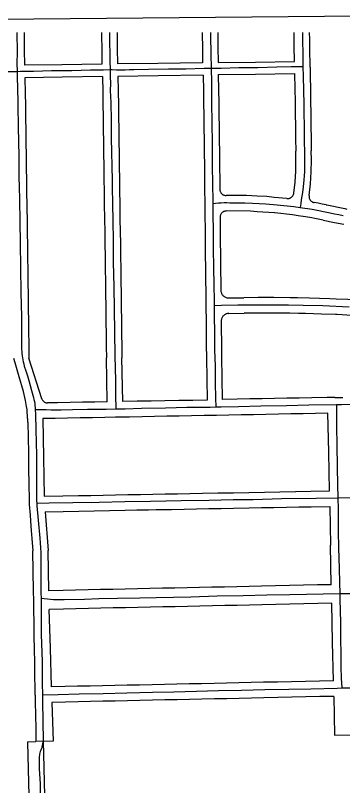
# Model space of a CAD drawing. Extents: x -2233 to 187241, y 4582 to 150524.
# Drawn here: x 105331 to 106387, y 60594 to 63077 of the extents above; entities that cross this region are included whole.
import ezdxf

# ---------------------------------------------------------------- set-up
doc = ezdxf.new("R2010")
doc.units = 0
for name, color, linetype in [('GE_X_CL_2000', 7, 'Continuous'), ('RW_X_Fee_RW', 7, 'Continuous'), ('TI_BORDER', 7, 'Continuous')]:
    doc.layers.add(name, color=color, linetype=linetype)

msp = doc.modelspace()

# ---------------------------------------------------------------- linework, layer by layer
at = {"layer": 'GE_X_CL_2000'}
for points in [[(105336, 63021.6), (105337.2, 62956.9), (105336.3, 62922.6), (105336.7, 62896.1)], [(105635.2, 63021.6), (105635.2, 63012.4), (105635.3, 62984.8), (105635.6, 62957.3), (105636.2, 62929.7), (105637.1, 62902.2)], [(105960.2, 63021.6), (105960.3, 63010.9), (105961.5, 62951.8), (105962.3, 62907.2)], [(106257.1, 63021.6), (106257.2, 63013.9), (106258.2, 62934.9), (106258.6, 62912.2)], [(105637.1, 62902.2), (105643.2, 62902.3), (105657.2, 62901.9), (105671.3, 62901.7), (105685.3, 62901.8), (105699.3, 62902.2), (105713.4, 62902.9), (105760.8, 62903.8), (105824.8, 62904.3), (105881, 62905.1), (105940.5, 62906.7), (105962.3, 62907.2)], [(105962.3, 62907.2), (105994.7, 62907.2), (106052, 62908.6), (106113.2, 62908.7), (106174.7, 62910.7), (106221.3, 62912), (106239.7, 62912.4), (106258.6, 62912.2)], [(105962.3, 62907.2), (105963.4, 62861.2), (105963.8, 62797.7), (105964.7, 62728.2), (105965.6, 62666.1), (105966.3, 62602.3), (105967.1, 62524.8), (105967.6, 62488.1), (105967.9, 62471.2)], [(106258.6, 62912.2), (106259.2, 62879.9), (106261.8, 62790.9), (106262.3, 62691.8), (106264, 62614.8), (106264, 62601.1), (106263.7, 62587.5), (106263.3, 62573.9), (106262.6, 62560.3), (106261.7, 62546.7), (106259.7, 62524.8), (106257.7, 62506), (106255.4, 62494.1), (106253.4, 62482.2), (106251.5, 62470.3), (106249.9, 62458.3)], [(105046.8, 62892.7), (105058.6, 62892.9), (105093.7, 62893.4), (105119, 62893.4), (105200.9, 62894.7), (105220.3, 62894.7), (105239.7, 62894.8), (105259.1, 62895), (105278.5, 62895.3), (105297.9, 62895.7), (105310.8, 62895.7), (105323.8, 62895.8), (105336.7, 62896.1)], [(105336.7, 62896.1), (105347.4, 62896.7), (105358, 62897), (105368.7, 62897.2), (105379.3, 62897.2), (105390, 62897.1), (105447.8, 62899.2), (105513.7, 62899.9), (105573.2, 62901), (105587.2, 62901.2), (105601.2, 62901.5), (105615.2, 62901.8), (105637.1, 62902.2)], [(105336.7, 62896.1), (105337.3, 62868.9), (105337.9, 62851), (105338.8, 62787.3), (105340.4, 62716.8), (105342.1, 62623.7), (105342.8, 62555.3), (105343.7, 62524.8), (105345, 62484.1), (105345.9, 62413), (105346.9, 62342.5), (105347.2, 62263.5), (105348.9, 62184.3), (105351.3, 62105), (105351.4, 62014.1), (105351.3, 62007.3), (105351.4, 62000.5), (105351.7, 61993.7), (105352.3, 61986.9), (105353, 61980.1), (105354, 61973.4), (105355.2, 61966.7), (105356.6, 61960), (105358.2, 61953.4), (105360, 61946.9), (105365.1, 61931.3), (105370, 61915.6), (105374.7, 61899.9), (105379.2, 61884.2), (105383.5, 61868.3), (105387.6, 61852.4), (105389.5, 61845.7), (105391.1, 61839), (105392.5, 61832.2), (105393.7, 61825.3), (105395.1, 61806.5)], [(105637.1, 62902.2), (105637.4, 62879.7), (105637.5, 62857.2), (105637.4, 62834.7), (105638.3, 62815.4), (105639.1, 62796.1), (105639.6, 62776.7), (105639.9, 62757.4), (105640.1, 62738.1), (105640.3, 62682.7), (105643.1, 62544.4), (105643.4, 62524.8), (105644.1, 62468.8), (105645.5, 62415.8), (105646.3, 62349.6), (105647, 62281.1), (105648.4, 62202.2), (105649.4, 62130.4), (105650.4, 62056.1), (105652.5, 61979.3), (105653.9, 61900.3), (105653.8, 61853.3), (105655.2, 61808.8)], [(105967.9, 62471.2), (105977.1, 62472.1), (105986.2, 62472.8), (105995.4, 62473.2), (106004.6, 62473.5), (106013.8, 62473.5), (106022.9, 62473.3), (106047.3, 62473.1), (106071.6, 62472.7), (106095.9, 62472.1), (106139.2, 62469.8), (106175.6, 62466.9), (106229.4, 62460.5), (106249.9, 62458.3)], [(105967.9, 62471.2), (105968.6, 62438.7), (105969, 62379.8), (105969.7, 62324.2), (105970.6, 62264.9), (105971.6, 62207), (105971.9, 62158.2), (105972.2, 62142.3)], [(106249.9, 62458.3), (106288.5, 62451.9), (106347, 62441), (106360.7, 62437.7), (106374.5, 62434.7), (106388.3, 62431.9)], [(105972.2, 62142.3), (105995.6, 62142.6), (106049.2, 62143.8), (106164.9, 62144.5), (106212, 62143.9), (106259.4, 62143.3), (106323.2, 62141.4), (106407.9, 62138.1)], [(105972.2, 62142.3), (105972.7, 62111), (105974, 62052), (105974, 61999.2), (105975.3, 61946.5), (105975.9, 61893.1), (105976.2, 61843.2), (105977.6, 61814.8)], [(106367.4, 61822.7), (106383.2, 61822.9), (106421.6, 61823.9), (106444, 61824.3), (106503.6, 61825.3), (106526.6, 61825.8), (106563, 61826.6), (106628.1, 61827.9), (106693.9, 61828.8), (106757, 61829.9), (106897.2, 61832.8), (106968.9, 61834.2), (107032.5, 61835.6), (107102.7, 61836.5), (107181, 61837.5), (107247.4, 61839.1), (107376.1, 61841.2)], [(105655.2, 61808.8), (105685.5, 61809.3), (105737.5, 61811.5), (105815.4, 61812.4), (105884.5, 61814.2), (105959.9, 61814.3), (105977.6, 61814.8)], [(105977.6, 61814.8), (105995.5, 61815.2), (106051, 61816.4), (106122.9, 61818.3), (106206, 61819.7), (106277.4, 61821.3), (106367.4, 61822.7)], [(106367.4, 61822.7), (106367.4, 61805.8), (106367.5, 61751.3), (106367.9, 61692.8), (106368.8, 61620.4), (106370.3, 61563.4), (106371.6, 61522.5)], [(105395.1, 61806.5), (105406.7, 61806.7), (105418.4, 61806.7), (105430.1, 61806.5), (105446.4, 61805.9), (105462.8, 61805.6), (105479.2, 61805.7), (105515, 61806.7), (105564.1, 61807.4), (105623.7, 61808.2), (105655.2, 61808.8)], [(105395.1, 61806.5), (105395.9, 61791.7), (105396.6, 61774.9), (105397, 61758.1), (105397.3, 61741.3), (105399.1, 61659.6), (105399.3, 61583.8), (105399.5, 61511.8), (105399.9, 61504.4)], [(105399.9, 61504.4), (105439.9, 61505.8), (105517, 61507.2), (105601.1, 61508.5), (105683.9, 61510.1), (105767.1, 61511.5), (105866, 61513.4), (105956.1, 61514.6), (106033.2, 61516.4), (106097.8, 61517.1), (106189.4, 61519.3), (106301.2, 61520.6), (106371.6, 61522.5)], [(106371.6, 61522.5), (106428.5, 61523.5), (106496, 61525.3), (106526.6, 61525.8), (106649.7, 61527.9), (106740.2, 61529.3), (106844.7, 61531.3), (106925.7, 61533.5), (107010.4, 61534.9), (107086.5, 61536), (107166.4, 61537.2), (107237.8, 61538.7), (107304.7, 61540.3), (107363.6, 61540.6), (107380.9, 61541)], [(106371.6, 61522.5), (106372.7, 61485.9), (106372.3, 61414.4), (106373.6, 61360.6), (106375.5, 61294.7), (106376.4, 61249), (106377.7, 61213.7)], [(105399.9, 61504.4), (105400.3, 61496.7), (105404.8, 61450.5), (105410.3, 61392.5), (105411.4, 61376.9), (105412.3, 61361.3), (105413, 61345.7), (105413.4, 61330), (105413.7, 61314.4), (105413.7, 61298.8), (105413.5, 61283.1), (105413.1, 61266.3), (105413, 61249.5), (105413.1, 61232.7), (105413.5, 61215.9), (105414.2, 61199)], [(106377.7, 61213.7), (106411.2, 61214.1), (106432.5, 61214.7), (106498.1, 61215.9), (106526.6, 61216.7), (106559.7, 61217.7), (106635.6, 61219.6), (106719.5, 61220.9), (106807.9, 61223.7), (106879, 61225.8), (106943.1, 61225.8), (107018, 61228.1), (107085.4, 61229.1), (107154.3, 61231.2), (107218.1, 61231.8), (107282, 61232.9), (107350.1, 61234.6), (107386.4, 61235.6)], [(105414.2, 61199), (105413.9, 61169.6), (105413.9, 61140.1), (105414.1, 61110.6), (105414.6, 61081.1), (105415.8, 61052.2), (105416.7, 61023.2), (105417.3, 60994.3), (105417.6, 60965.3), (105417.7, 60944.2), (105417.9, 60923.1), (105418.6, 60887.1)], [(105414.2, 61199), (105424.2, 61197.6), (105434.3, 61196.4), (105444.5, 61195.5), (105454.6, 61194.7), (105466, 61194.2), (105477.5, 61193.9), (105488.9, 61194), (105554.3, 61195.5), (105600.5, 61197), (105660.8, 61198.8), (105732.6, 61199.6), (105785.1, 61200.5), (105897, 61202.7), (105981.8, 61206.3), (106066.3, 61207.5), (106141.8, 61208.9), (106216.1, 61210), (106270.5, 61211.3), (106377.7, 61213.7)], [(106377.7, 61213.7), (106378, 61193.7), (106378.9, 61159.8), (106379.7, 61118.2), (106380.3, 61065.4), (106381.3, 61020.7), (106380.9, 60976.9), (106381.7, 60941.1), (106383.9, 60909.3)], [(106383.9, 60909.3), (106428.7, 60909.7), (106478.3, 60910.6), (106526.6, 60911.7), (106600.9, 60913.5), (106663.1, 60914.5), (106732, 60916), (106817, 60918.3), (106886.6, 60919.9), (106980.1, 60922.2), (107037.4, 60923.3), (107054.4, 60923.4), (107071.4, 60923.5), (107088.5, 60923.7), (107105.5, 60923.9), (107187.2, 60926.1), (107245.5, 60927), (107298.2, 60927.9), (107361.8, 60929.8), (107393.7, 60931)], [(105418.6, 60887.1), (105469.3, 60888.2), (105536.6, 60890), (105614.2, 60891.2), (105690.5, 60893.4), (105773.2, 60895.5), (105842.4, 60896.6), (105914.9, 60898.8), (105986.5, 60900.7), (106060.7, 60901.6), (106136.2, 60904.5), (106213.8, 60905.6), (106284.6, 60906.8), (106369.1, 60908.9), (106383.9, 60909.3)], [(105418.6, 60887.1), (105418.7, 60880.9), (105419, 60849.4), (105419.4, 60817.9), (105420.1, 60786.5), (105421, 60755), (105421.1, 60749.7), (105420.9, 60744.5), (105420.6, 60739.3), (105420, 60734.1), (105419.1, 60728.9), (105418.1, 60723.8), (105416.7, 60718.7), (105415.2, 60713.7), (105413.4, 60708.7), (105411.4, 60703.9), (105410.3, 60700), (105409.4, 60696), (105408.6, 60692), (105408.1, 60688), (105407.7, 60683.9), (105407.6, 60679.9), (105407.7, 60675.8), (105407.9, 60671.7), (105408.1, 60652.1), (105408.3, 60648.7), (105410.6, 60600), (105412.5, 60524.8)]]:
    msp.add_lwpolyline(points, dxfattribs=at)
at = {"layer": 'RW_X_Fee_RW'}
for p, q in [((106236.1, 62610.6), (106235.6, 62639.8)), ((106286, 62611.4), (106285.7, 62640.4)), ((106224.9, 62434), (106168.2, 62440.4)), ((106243.7, 62431.4), (106224.9, 62434)), ((106019.3, 62166.3), (106068.3, 62167.1)), ((106020, 62116.4), (106069, 62117.1)), ((106318.4, 62114.5), (106267.4, 62116)), ((105416.4, 61841.6), (105375, 61972.2)), ((105627.5, 61831.4), (105625, 61972.8)), ((105677.5, 61832.3), (105675, 61973.4)), ((105947.3, 61974.6), (105949.7, 61837)), ((105996.1, 61976), (105998.5, 61839.1)), ((106362.1, 61845.3), (106337.1, 61844.9)), ((105370.6, 61778), (105370.8, 61766.4)), ((106345.2, 61494.5), (106347.6, 61369.4)), ((105426.9, 61477.2), (105436.7, 61352.4)), ((106350.3, 61242), (106347.6, 61369.4)), ((105438.9, 61222.4), (105436.7, 61352.4)), ((106358, 60882.1), (106360.6, 60757.1)), ((105449.1, 60862.6), (105452.6, 60737.8)), ((106360.6, 60757.1), (106410.6, 60758.2)), ((105370.5, 60735.8), (105397.4, 60736.4)), ((105452.6, 60737.8), (105397.4, 60736.4))]:
    msp.add_line(p, q, dxfattribs=at)
for points in [[(105359, 63021.6), (105359.2, 63006), (105359.8, 62966.1), (105360.5, 62916.1)], [(105609, 63021.6), (105609.2, 63009.6), (105609.8, 62969.6), (105610.5, 62919.6)], [(105659, 63021.6), (105659.2, 63010.3), (105659.8, 62970.3), (105660.5, 62920.4)], [(105933.9, 63021.6), (105934, 63014.3), (105934.6, 62974.3), (105935.3, 62924.3)], [(105983.9, 63021.6), (105984, 63015), (105984.6, 62975), (105985.3, 62925)], [(106231.6, 62928.5), (106230.9, 62978.5), (106230.4, 63018.5), (106230.3, 63021.6)], [(106281.9, 62910.2), (106281.8, 62920.3), (106281.2, 62960.3), (106280.6, 63000.3), (106280.3, 63021.6)], [(105610.5, 62919.6), (105480.5, 62917.8), (105360.5, 62916.1)], [(105935.3, 62924.3), (105790.5, 62922.2), (105660.5, 62920.4)], [(105985.3, 62925), (106105.3, 62926.7), (106231.6, 62928.5)], [(106281.9, 62910.2), (106282.3, 62880.3), (106282.9, 62840.3), (106283.5, 62800.3), (106284.1, 62760.3), (106284.6, 62720.3), (106285.2, 62680.3), (106285.7, 62640.4)], [(105936.9, 62884.3), (105792.1, 62882.2), (105662.1, 62880.4)], [(105936.9, 62884.3), (105937.6, 62834.3), (105938.2, 62794.3), (105938.7, 62754.3), (105939.3, 62714.3), (105939.9, 62674.3), (105940.5, 62634.4)], [(105985.7, 62886.3), (106105.7, 62888), (106232, 62889.8)], [(105985.7, 62886.3), (105986.4, 62836.3), (105987, 62796.3), (105987.5, 62756.3), (105988.1, 62716.3), (105988.7, 62676.3), (105989.2, 62636.3)], [(106232, 62889.8), (106232.7, 62839.8), (106233.3, 62799.8), (106233.9, 62759.8), (106234.4, 62719.8), (106235, 62679.8), (106235.6, 62639.8)], [(105612.1, 62879.7), (105482.1, 62877.8), (105362.1, 62876.1)], [(105362.1, 62876.1), (105362.8, 62826.1), (105363.4, 62786.1), (105363.9, 62746.1), (105364.5, 62706.1), (105365.1, 62666.1), (105365.7, 62626.1), (105366.2, 62586.1), (105366.8, 62546.1), (105367.4, 62506.1), (105367.9, 62466.1), (105368.1, 62456.1), (105368.7, 62416.1), (105369.2, 62376.1), (105369.8, 62336.1), (105370.4, 62296.1), (105371, 62256.1), (105371.5, 62216.2), (105372.1, 62176.2), (105372.7, 62136.2), (105373.4, 62086.2), (105374, 62046.2), (105374.2, 62029.2), (105374.5, 62006.2), (105375, 61972.2)], [(105612.1, 62879.7), (105612.8, 62829.7), (105613.4, 62789.7), (105613.9, 62749.7), (105614.5, 62709.7), (105615.1, 62669.7), (105615.6, 62629.7), (105616.1, 62594.7), (105616.2, 62589.7), (105616.8, 62549.7), (105617.4, 62509.7), (105617.9, 62469.7), (105618.7, 62419.7), (105619.2, 62379.7), (105619.8, 62339.7), (105620.4, 62299.7), (105620.9, 62259.7), (105621.5, 62219.7), (105622.1, 62179.7), (105622.7, 62139.7), (105623.4, 62089.7), (105623.9, 62049.7), (105624.5, 62009.7), (105625, 61972.8)], [(105662.1, 62880.4), (105662.7, 62835.4), (105662.8, 62830.4), (105663.4, 62790.4), (105663.9, 62750.4), (105664.5, 62710.4), (105665.1, 62670.4), (105665.6, 62630.4), (105666.2, 62590.4), (105666.8, 62550.4), (105667.4, 62510.4), (105667.9, 62470.4), (105668.6, 62420.4), (105669.2, 62380.4), (105669.8, 62340.4), (105670.4, 62300.4), (105670.9, 62260.4), (105671.5, 62220.4), (105672.1, 62180.4), (105672.7, 62140.4), (105673.4, 62090.4), (105673.9, 62050.5), (105674.5, 62010.5), (105675, 61973.4)], [(105940.5, 62634.4), (105940.9, 62594.4), (105941.3, 62554.4), (105941.7, 62514.4), (105942.1, 62474.4), (105942.5, 62434.4), (105942.6, 62424.4), (105943, 62394.4), (105943.1, 62384.4), (105943.4, 62354.4), (105943.5, 62344.4), (105943.8, 62309.4), (105943.9, 62304.4), (105944.3, 62264.4), (105944.7, 62224.4), (105945.1, 62184.4), (105945.3, 62174.4), (105945.6, 62144.4), (105945.7, 62134.4), (105946.1, 62094.4), (105946.5, 62054.4), (105946.9, 62014.4), (105947.3, 61974.6)], [(105989.2, 62636.3), (105989.7, 62591.3), (105989.7, 62590.3), (105990.2, 62544.3), (105990.6, 62516.4)], [(106229.2, 62503.6), (106233.4, 62539.1), (106235.8, 62574.8), (106236.1, 62610.6)], [(106278.5, 62496.4), (106283, 62534.6), (106285.5, 62573), (106286, 62611.4)], [(105990.6, 62516.4), (105990.7, 62514.6), (105991, 62512.9), (105991.4, 62511.2), (105991.9, 62509.5), (105992.6, 62507.9), (105993.4, 62506.4), (105994.4, 62504.9), (105995.5, 62503.6), (105996.7, 62502.3), (105998, 62501.1), (105999.4, 62500.1), (106000.9, 62499.1), (106002.4, 62498.4), (106004.1, 62497.7), (106005.7, 62497.2), (106007.4, 62496.9), (106009.2, 62496.6), (106010.9, 62496.6)], [(106207.1, 62486.6), (106165.9, 62490.5), (106141.9, 62492.8), (106110.9, 62494.3), (106076.4, 62496.1), (106010.9, 62496.6)], [(106207.1, 62486.6), (106208.8, 62486.5), (106210.5, 62486.5), (106212.2, 62486.7), (106213.9, 62487), (106215.5, 62487.4), (106217.1, 62488), (106218.7, 62488.8), (106220.2, 62489.6), (106221.6, 62490.6), (106222.9, 62491.7), (106224.1, 62492.9), (106225.2, 62494.2), (106226.2, 62495.6), (106227.1, 62497.1), (106227.8, 62498.6), (106228.4, 62500.2), (106228.9, 62501.9), (106229.2, 62503.6)], [(106278.5, 62496.4), (106278.5, 62494.6), (106278.4, 62492.9), (106278.6, 62491.2), (106278.8, 62489.5), (106279.2, 62487.8), (106279.8, 62486.2), (106280.5, 62484.7), (106281.3, 62483.2), (106282.2, 62481.7), (106283.3, 62480.4), (106284.5, 62479.1), (106285.7, 62478), (106287.1, 62477), (106288.5, 62476), (106290.1, 62475.3), (106291.7, 62474.6), (106293.3, 62474.1), (106294.9, 62473.8)], [(106334.1, 62466.4), (106321, 62469), (106307.9, 62471.4), (106294.9, 62473.8)], [(106334.1, 62466.4), (106335.5, 62466.1), (106394.3, 62454.1), (106400.4, 62452.9)], [(106011.5, 62446.6), (106009.7, 62446.5), (106008, 62446.2), (106006.3, 62445.8), (106004.6, 62445.3), (106002.9, 62444.6), (106001.4, 62443.7), (105999.9, 62442.8), (105998.5, 62441.7), (105997.2, 62440.5), (105996, 62439.1), (105995, 62437.7), (105994, 62436.2), (105993.2, 62434.6), (105992.6, 62433), (105992.1, 62431.3), (105991.7, 62429.6), (105991.5, 62427.8), (105991.4, 62426)], [(106168.2, 62440.4), (106166.6, 62440.6), (106111.4, 62444.2), (106089.1, 62445.7), (106011.5, 62446.6)], [(105991.4, 62426), (105991.8, 62396), (105992.2, 62350), (105992.7, 62304), (105993.2, 62258), (105993.7, 62212), (105993.9, 62191.1)], [(106287.1, 62424.4), (106266.7, 62427.9), (106243.7, 62431.4)], [(106324.1, 62417.4), (106297.4, 62422.5), (106287.1, 62424.4)], [(106324.1, 62417.4), (106360.7, 62409.9), (106390.4, 62403.9)], [(105993.9, 62191.1), (105994.1, 62188.9), (105994.4, 62186.7), (105994.9, 62184.6), (105995.6, 62182.5), (105996.4, 62180.5), (105997.4, 62178.6), (105998.6, 62176.8), (106000, 62175), (106001.5, 62173.4), (106003.1, 62172), (106004.9, 62170.7), (106006.7, 62169.5), (106008.7, 62168.5), (106010.7, 62167.7), (106012.8, 62167.1), (106015, 62166.7), (106017.1, 62166.4), (106019.3, 62166.3)], [(106280.2, 62165.7), (106241.6, 62166.7), (106217.2, 62167), (106165.2, 62167.5), (106154.9, 62167.6), (106114.2, 62167.4), (106068.3, 62167.1)], [(106419.7, 62160.1), (106403.1, 62160.9), (106365.8, 62162.8), (106345.1, 62163.6), (106311.9, 62164.9), (106280.2, 62165.7)], [(106020, 62116.4), (106017.8, 62116.2), (106015.6, 62115.9), (106013.4, 62115.4), (106011.3, 62114.7), (106009.3, 62113.8), (106007.4, 62112.8), (106005.5, 62111.6), (106003.8, 62110.2), (106002.2, 62108.7), (106000.7, 62107), (105999.4, 62105.3), (105998.2, 62103.4), (105997.2, 62101.4), (105996.4, 62099.3), (105995.7, 62097.2), (105995.3, 62095.1), (105995, 62092.9), (105995, 62090.7)], [(106216.4, 62117), (106165.4, 62117.5), (106156.7, 62117.6), (106114.4, 62117.4), (106069, 62117.1)], [(106267.4, 62116), (106244.3, 62116.6), (106216.4, 62117)], [(106417, 62110.2), (106369.3, 62112.5), (106363.4, 62112.8), (106318.4, 62114.5)], [(105995, 62090.7), (105995.2, 62068), (105995.7, 62022), (105996.1, 61976)], [(105356.9, 61864.5), (105343.1, 61912.3), (105330.3, 61957.1), (105326.4, 61970.8)], [(105370.6, 61778), (105368.7, 61807.2), (105367.3, 61816.3), (105364.2, 61836.1), (105356.9, 61864.5)], [(105416.4, 61841.6), (105416.9, 61840), (105417.6, 61838.5), (105418.4, 61837.1), (105419.3, 61835.7), (105420.3, 61834.5), (105421.5, 61833.3), (105422.7, 61832.2), (105424, 61831.3), (105425.4, 61830.4), (105426.9, 61829.7), (105428.4, 61829.1), (105430, 61828.7), (105431.6, 61828.3), (105433.2, 61828.2), (105434.8, 61828.1)], [(106337.1, 61844.9), (106287.1, 61844.1), (106247.1, 61843.4), (106207.1, 61842.7), (106167.1, 61842), (106127.1, 61841.3), (106087.1, 61840.6), (106047.1, 61839.9), (105998.5, 61839.1)], [(106362.1, 61845.3), (106382.1, 61845.7), (106387.1, 61845.8)], [(105627.5, 61831.4), (105587.5, 61830.7), (105547.5, 61830), (105507.5, 61829.4), (105467.5, 61828.7), (105434.8, 61828.1)], [(105949.7, 61837), (105903.7, 61836.2), (105858.7, 61835.4), (105813.7, 61834.6), (105768.7, 61833.9), (105723.7, 61833.1), (105677.5, 61832.3)], [(106099.6, 61789.9), (106059.7, 61789.2), (106019.7, 61788.4), (105979.7, 61787.7), (105976, 61787.6)], [(106339.6, 61794.4), (106299.6, 61793.7), (106259.6, 61792.9), (106219.6, 61792.2), (106179.6, 61791.4), (106139.6, 61790.7), (106099.6, 61789.9)], [(106344.3, 61544.5), (106342, 61669.4), (106339.6, 61794.4)], [(105371.4, 61766.4), (105372.2, 61716.4), (105373.1, 61666.5), (105373.9, 61616.5), (105374.8, 61566.5), (105375.7, 61516.5), (105375.9, 61500)], [(105653.8, 61781.5), (105619.7, 61780.9), (105579.7, 61780.2), (105539.7, 61779.4), (105499.7, 61778.7), (105459.7, 61777.9), (105419.7, 61777.2)], [(105419.7, 61777.2), (105422.1, 61652.2), (105424.4, 61527.2)], [(105976, 61787.6), (105939.7, 61786.9), (105899.7, 61786.2), (105859.7, 61785.4), (105819.7, 61784.7), (105779.7, 61783.9), (105739.7, 61783.2), (105699.7, 61782.4), (105659.7, 61781.7), (105653.8, 61781.5)], [(106084.3, 61539.6), (106134.3, 61540.5), (106184.3, 61541.5), (106234.3, 61542.4), (106236.3, 61542.4), (106284.3, 61543.3), (106344.3, 61544.5)], [(105424.4, 61527.2), (105484.4, 61528.3), (105534.4, 61529.3), (105574.4, 61530), (105614.4, 61530.8), (105654.4, 61531.5), (105694.4, 61532.3), (105734.4, 61533), (105774.4, 61533.8), (105814.4, 61534.5), (105854.4, 61535.3), (105894.4, 61536), (105934.4, 61536.8), (105984.4, 61537.7), (106034.3, 61538.6), (106084.3, 61539.6)], [(105375.9, 61500), (105378.5, 61466.6), (105381.2, 61430.7), (105382.3, 61416.7), (105384.3, 61390.8), (105387.3, 61350.9)], [(106085.3, 61489.6), (106125.3, 61490.3), (106165.3, 61491.1), (106205.3, 61491.8), (106245.3, 61492.6), (106285.2, 61493.3), (106345.2, 61494.5)], [(105426.9, 61477.2), (105485.4, 61478.3), (105535.4, 61479.3), (105585.4, 61480.2), (105635.3, 61481.2), (105685.3, 61482.1), (105722.8, 61482.8), (105735.3, 61483), (105760.3, 61483.5), (105785.3, 61484), (105797.8, 61484.2), (105835.3, 61484.9), (105875.3, 61485.7), (105915.3, 61486.4), (105955.3, 61487.2), (105995.3, 61487.9), (106035.3, 61488.7), (106085.3, 61489.6)], [(105390.2, 61191.3), (105389.7, 61221.5), (105387.3, 61350.9)], [(106085.4, 61236.3), (106045.4, 61235.4), (106005.4, 61234.5), (105965.4, 61233.7), (105925.4, 61232.8), (105885.4, 61232), (105845.4, 61231.1), (105805.4, 61230.3), (105765.4, 61229.4), (105725.4, 61228.6), (105685.4, 61227.7), (105645.4, 61226.9), (105605.4, 61226), (105565.5, 61225.2), (105525.5, 61224.3), (105485.5, 61223.4), (105438.9, 61222.4)], [(106350.3, 61242), (106305.3, 61241.1), (106260.3, 61240.1), (106215.3, 61239.2), (106170.3, 61238.2), (106125.3, 61237.2), (106085.4, 61236.3)], [(105395, 60886.3), (105394.7, 60906.5), (105394, 60949), (105393.4, 60991.5), (105392.7, 61034), (105392, 61076.5), (105391.4, 61119), (105390.7, 61161.5), (105390.2, 61191.3)], [(106086.6, 61176.3), (106046.6, 61175.4), (106006.6, 61174.6), (105966.7, 61173.7), (105926.7, 61172.8), (105886.7, 61172), (105846.7, 61171.1), (105806.7, 61170.3), (105766.7, 61169.4), (105726.7, 61168.6), (105686.7, 61167.7), (105646.7, 61166.9), (105606.7, 61166), (105566.7, 61165.2), (105526.7, 61164.3), (105486.8, 61163.5), (105440.5, 61162.5)], [(106351.6, 61182.1), (106306.6, 61181.1), (106261.6, 61180.1), (106216.6, 61179.2), (106171.6, 61178.2), (106126.6, 61177.2), (106086.6, 61176.3)], [(106356.9, 60932.1), (106354.2, 61057.1), (106351.6, 61182.1)], [(105447.6, 60912.6), (105444.1, 61037.5), (105440.5, 61162.5)], [(106092, 60926.4), (106052, 60925.5), (106012, 60924.6), (105972, 60923.8), (105932, 60922.9), (105892, 60922.1), (105852, 60921.2), (105812, 60920.3), (105772, 60919.5), (105732, 60918.6), (105692.1, 60917.8), (105652.1, 60916.9), (105612.1, 60916.1), (105572.1, 60915.2), (105532.1, 60914.4), (105492.1, 60913.5), (105447.6, 60912.6)], [(106356.9, 60932.1), (106311.9, 60931.1), (106266.9, 60930.2), (106221.9, 60929.2), (106176.9, 60928.3), (106132, 60927.3), (106092, 60926.4)], [(105395, 60886.3), (105395.4, 60864), (105396.1, 60821.5), (105396.7, 60779), (105397.4, 60736.4)], [(106093, 60876.4), (106053, 60875.5), (106013.1, 60874.6), (105973.1, 60873.8), (105933.1, 60872.9), (105893.1, 60872.1), (105853.1, 60871.2), (105813.1, 60870.4), (105773.1, 60869.5), (105733.1, 60868.6), (105693.1, 60867.8), (105653.1, 60866.9), (105613.1, 60866.1), (105573.1, 60865.2), (105533.2, 60864.4), (105493.2, 60863.5), (105449.1, 60862.6)], [(106358, 60882.1), (106313, 60881.2), (106268, 60880.2), (106223, 60879.2), (106178, 60878.3), (106133, 60877.3), (106093, 60876.4)], [(105370.5, 60735.8), (105370.5, 60734.8), (105378.8, 60389.9)], [(105420.5, 60737), (105420.5, 60735.9), (105421.5, 60695.9), (105444.1, 59757.4)]]:
    msp.add_lwpolyline(points, dxfattribs=at)
at = {"layer": 'TI_BORDER'}
msp.add_line((99964.7, 63018.5), (106664.5, 63077), dxfattribs=at)

doc.saveas('drawing.dxf')
